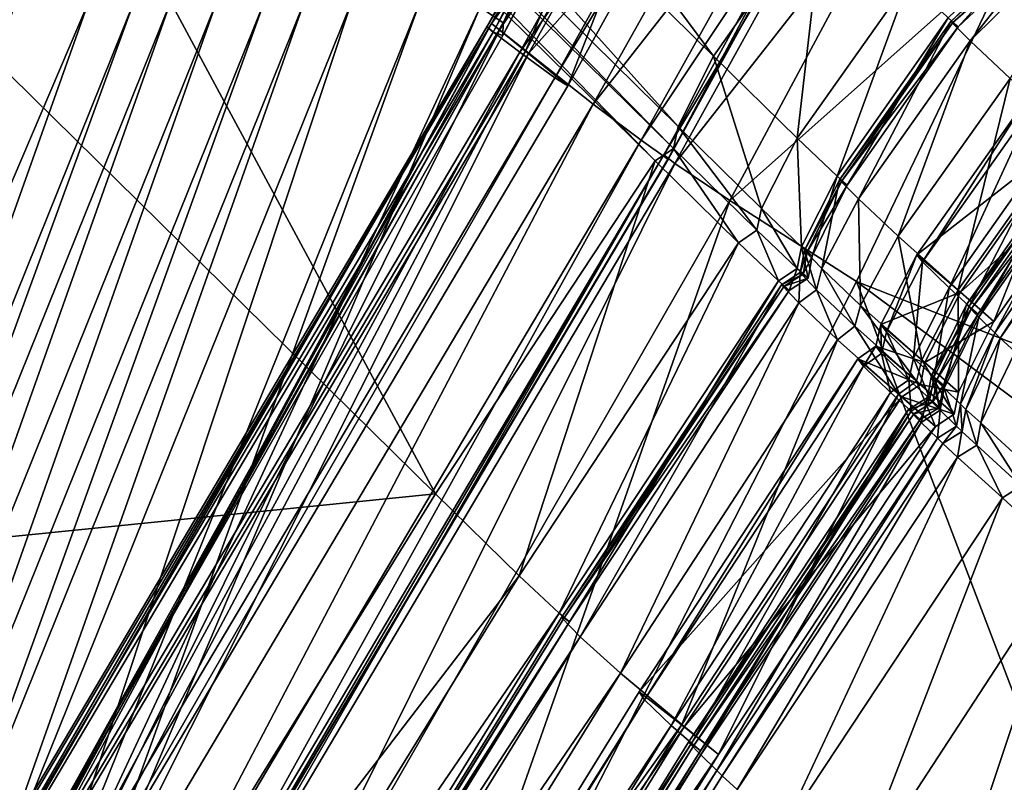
# Model space of a CAD drawing. Header units: millimetres. Extents: x 2387 to 13955, y -4964 to 364.
# Tile 194 of 656: x 6261 to 6270, y -4384 to -4377. Entities that reach past the tile are written whole.
import ezdxf

# ---------------------------------------------------------------- set-up
doc = ezdxf.new("R2010")
doc.units = ezdxf.units.MM
doc.header["$MEASUREMENT"] = 0
doc.layers.add('Predefinito', color=7, linetype='Continuous', true_color=0x000000)

msp = doc.modelspace()

# ---------------------------------------------------------------- linework, layer by layer
at = {"layer": 'Predefinito'}
for points in [[(6267.4227, -4377.2518, 440.65), (6259.7911, -4369.7411, 485.8434), (6260.7888, -4368.3185, 485.8323)], [(6260.7888, -4368.3185, 485.8323), (6268.4222, -4375.8305, 440.6337), (6267.4227, -4377.2518, 440.65)], [(6267.1045, -4377.8843, 440.6989), (6259.4782, -4370.3771, 485.8764), (6259.7911, -4369.7411, 485.8434)], [(6259.7911, -4369.7411, 485.8434), (6267.4227, -4377.2518, 440.65), (6267.1045, -4377.8843, 440.6989)], [(6267.0639, -4378.0802, 440.7315), (6259.4413, -4370.5753, 485.8985), (6259.4782, -4370.3771, 485.8764)], [(6259.4782, -4370.3771, 485.8764), (6267.1045, -4377.8843, 440.6989), (6267.0639, -4378.0802, 440.7315)], [(6266.8975, -4378.1916, 440.6989), (6259.2714, -4370.6841, 485.8764), (6259.4413, -4370.5753, 485.8985)], [(6259.4413, -4370.5753, 485.8985), (6267.0639, -4378.0802, 440.7315), (6266.8975, -4378.1916, 440.6989)], [(6264.9251, -4381.1815, 440.6501), (6257.2939, -4373.6703, 485.8434), (6259.2714, -4370.6841, 485.8764)], [(6259.2714, -4370.6841, 485.8764), (6266.8975, -4378.1916, 440.6989), (6264.9251, -4381.1815, 440.6501)], [(6251.8337, -4382.5006, 485.8323), (6257.2939, -4373.6703, 485.8434), (6264.9251, -4381.1815, 440.6501)], [(6267.4724, -4374.1609, 789.2376), (6267.1373, -4373.8708, 789.34), (6265.4303, -4376.9593, 789.3577)], [(6265.7358, -4377.2059, 789.5341), (6265.4303, -4376.9593, 789.3577), (6267.1373, -4373.8708, 789.34)], [(6267.1373, -4373.8708, 789.34), (6267.4349, -4374.1346, 789.5605), (6265.7358, -4377.2059, 789.5341)], [(6265.3287, -4376.813, 817.3175), (6265.5339, -4376.9531, 803.592), (6266.934, -4373.9097, 803.61)], [(6265.4434, -4377.0363, 796.5979), (6265.3874, -4376.9899, 796.3965), (6267.0664, -4373.936, 796.384)], [(6267.1556, -4374.0101, 796.1743), (6267.0664, -4373.936, 796.384), (6265.3874, -4376.9899, 796.3965)], [(6267.0664, -4373.936, 796.384), (6267.1205, -4373.9861, 796.6118), (6265.4434, -4377.0363, 796.5979)], [(6265.5297, -4377.0673, 798.4516), (6265.4434, -4377.0363, 796.5979), (6267.1205, -4373.9861, 796.6118)], [(6267.1205, -4373.9861, 796.6118), (6267.1367, -4374.023, 798.4797), (6265.5297, -4377.0673, 798.4516)], [(6267.1367, -4374.023, 798.4797), (6266.934, -4373.9097, 803.61), (6265.5339, -4376.9531, 803.592)], [(6265.3874, -4376.9899, 796.3965), (6265.4743, -4377.0576, 796.2125), (6267.1556, -4374.0101, 796.1743)], [(6267.3677, -4374.1783, 795.2572), (6267.1556, -4374.0101, 796.1743), (6265.4743, -4377.0576, 796.2125)], [(6265.5339, -4376.9531, 803.592), (6265.5297, -4377.0673, 798.4516), (6267.1367, -4374.023, 798.4797)], [(6265.4303, -4376.9593, 789.3577), (6265.7632, -4377.2255, 789.297), (6267.4724, -4374.1609, 789.2376)], [(6266.1133, -4377.5174, 790.4934), (6265.7358, -4377.2059, 789.5341), (6267.4349, -4374.1346, 789.5605)], [(6268.0459, -4374.6477, 788.4374), (6267.4724, -4374.1609, 789.2376), (6265.7632, -4377.2255, 789.297)], [(6267.4349, -4374.1346, 789.5605), (6267.8037, -4374.474, 790.537), (6266.1133, -4377.5174, 790.4934)], [(6265.4743, -4377.0576, 796.2125), (6265.6839, -4377.2171, 795.2975), (6267.3677, -4374.1783, 795.2572)], [(6267.6825, -4374.4108, 792.907), (6267.3677, -4374.1783, 795.2572), (6265.6839, -4377.2171, 795.2975)], [(6265.6839, -4377.2171, 795.2975), (6265.9965, -4377.4458, 792.9028), (6267.6825, -4374.4108, 792.907)], [(6267.8037, -4374.474, 790.537), (6267.6825, -4374.4108, 792.907), (6265.9965, -4377.4458, 792.9028)], [(6265.9965, -4377.4458, 792.9028), (6266.1133, -4377.5174, 790.4934), (6267.8037, -4374.474, 790.537)], [(6265.7632, -4377.2255, 789.297), (6266.3418, -4377.6821, 788.5108), (6268.0459, -4374.6477, 788.4374)], [(6268.4639, -4374.9742, 786.1232), (6268.0459, -4374.6477, 788.4374), (6266.3418, -4377.6821, 788.5108)], [(6266.3418, -4377.6821, 788.5108), (6266.7733, -4378.0061, 786.1583), (6268.4639, -4374.9742, 786.1232)], [(6268.6919, -4375.1343, 783.757), (6268.4639, -4374.9742, 786.1232), (6266.7733, -4378.0061, 786.1583)], [(6266.7733, -4378.0061, 786.1583), (6267.0138, -4378.1766, 783.7504), (6268.6919, -4375.1343, 783.757)], [(6268.7608, -4375.1695, 782.3689), (6268.6575, -4375.0844, 782.5676), (6266.9772, -4378.1372, 782.5914)], [(6267.019, -4378.1724, 782.7986), (6266.9772, -4378.1372, 782.5914), (6268.6575, -4375.0844, 782.5676)], [(6268.6955, -4375.1218, 782.801), (6268.6919, -4375.1343, 783.757), (6267.0138, -4378.1766, 783.7504)], [(6267.0138, -4378.1766, 783.7504), (6267.019, -4378.1724, 782.7986), (6268.6955, -4375.1218, 782.801)], [(6268.6575, -4375.0844, 782.5676), (6268.6955, -4375.1218, 782.801), (6267.019, -4378.1724, 782.7986)], [(6266.9772, -4378.1372, 782.5914), (6267.0764, -4378.2149, 782.4177), (6268.7608, -4375.1695, 782.3689)], [(6269.1979, -4375.5098, 780.584), (6268.7608, -4375.1695, 782.3689), (6267.0764, -4378.2149, 782.4177)], [(6267.0764, -4378.2149, 782.4177), (6267.5689, -4378.5471, 780.6462), (6269.1979, -4375.5098, 780.584)], [(6270.161, -4376.2378, 775.5922), (6269.1979, -4375.5098, 780.584), (6267.5689, -4378.5471, 780.6462)], [(6269.6188, -4376.9882, 433.6362), (6269.5307, -4376.908, 433.8047), (6270.7583, -4375.733, 433.9149)], [(6270.7583, -4375.733, 433.9149), (6270.8587, -4375.8239, 433.6851), (6269.6188, -4376.9882, 433.6362)], [(6268.1752, -4377.9892, 435.6086), (6267.4227, -4377.2518, 440.65), (6268.4222, -4375.8305, 440.6337)], [(6268.4222, -4375.8305, 440.6337), (6269.1758, -4376.5687, 435.5891), (6268.1752, -4377.9892, 435.6086)], [(6269.7273, -4377.1149, 430.0557), (6269.5539, -4376.941, 432.4879), (6270.7858, -4375.7694, 432.4645)], [(6270.8147, -4375.7869, 433.4248), (6270.7858, -4375.7694, 432.4645), (6269.5539, -4376.941, 432.4879)], [(6269.5539, -4376.941, 432.4879), (6269.5722, -4376.949, 433.4393), (6270.8147, -4375.7869, 433.4248)], [(6270.8587, -4375.8239, 433.6851), (6270.8147, -4375.7869, 433.4248), (6269.5722, -4376.949, 433.4393)], [(6269.5722, -4376.949, 433.4393), (6269.6188, -4376.9882, 433.6362), (6270.8587, -4375.8239, 433.6851)], [(6270.7858, -4375.7694, 432.4645), (6270.9317, -4375.9192, 430.1345), (6269.7273, -4377.1149, 430.0557)], [(6270.0855, -4377.4516, 427.6744), (6269.7273, -4377.1149, 430.0557), (6270.9317, -4375.9192, 430.1345)], [(6267.5689, -4378.5471, 780.6462), (6268.7069, -4379.2757, 775.6451), (6270.161, -4376.2378, 775.5922)], [(6280.0575, -4383.746, 730.4053), (6270.161, -4376.2378, 775.5922), (6268.7069, -4379.2757, 775.6451)], [(6268.5314, -4378.3294, 433.8197), (6268.1752, -4377.9892, 435.6086), (6269.1758, -4376.5687, 435.5891)], [(6269.1758, -4376.5687, 435.5891), (6269.5307, -4376.908, 433.8047), (6268.5314, -4378.3294, 433.8197)], [(6258.13, -4385.3905, 1167.675), (6261.8112, -4376.7662, 1167.6498), (6261.1584, -4376.7664, 1194.1538)], [(6261.8112, -4376.7662, 1167.6498), (6258.13, -4385.3905, 1167.675), (6258.742, -4385.3905, 1132.9266)], [(6262.2187, -4376.7662, 1132.9099), (6258.742, -4385.3905, 1132.9266), (6259.0703, -4385.3905, 1088.156)], [(6258.742, -4385.3905, 1132.9266), (6262.2187, -4376.7662, 1132.9099), (6261.8112, -4376.7662, 1167.6498)], [(6262.5469, -4376.7662, 1088.1517), (6259.0703, -4385.3905, 1088.156), (6259.4851, -4385.3905, 1031.5925)], [(6259.0703, -4385.3905, 1088.156), (6262.5469, -4376.7662, 1088.1517), (6262.2187, -4376.7662, 1132.9099)], [(6259.4851, -4385.3905, 1031.5925), (6262.9616, -4376.7663, 1031.5923), (6262.5469, -4376.7662, 1088.1517)], [(6262.9616, -4376.7663, 1031.5923), (6259.4851, -4385.3905, 1031.5925), (6259.9108, -4385.3905, 973.5342)], [(6263.3872, -4376.7663, 973.5402), (6259.9108, -4385.3905, 973.5342), (6260.272, -4385.3905, 924.2795)], [(6259.9108, -4385.3905, 973.5342), (6263.3872, -4376.7663, 973.5402), (6262.9616, -4376.7663, 1031.5923)], [(6263.7482, -4376.7663, 924.3043), (6260.272, -4385.3905, 924.2795), (6260.6961, -4385.3905, 882.0087)], [(6260.272, -4385.3905, 924.2795), (6263.7482, -4376.7663, 924.3043), (6263.3872, -4376.7663, 973.5402)], [(6264.1722, -4376.7663, 882.0459), (6260.6961, -4385.3905, 882.0087), (6261.3107, -4385.3905, 844.9021)], [(6260.6961, -4385.3905, 882.0087), (6264.1722, -4376.7663, 882.0459), (6263.7482, -4376.7663, 924.3043)], [(6261.2392, -4385.5766, 803.5861), (6265.5339, -4376.9531, 803.592), (6265.3287, -4376.813, 817.3175)], [(6265.3287, -4376.813, 817.3175), (6261.6477, -4385.437, 817.3108), (6261.2392, -4385.5766, 803.5861)], [(6264.7869, -4376.7663, 844.9263), (6261.3107, -4385.3905, 844.9021), (6261.6477, -4385.437, 817.3108)], [(6261.3107, -4385.3905, 844.9021), (6264.7869, -4376.7663, 844.9263), (6264.1722, -4376.7663, 882.0459)], [(6261.6477, -4385.437, 817.3108), (6265.3287, -4376.813, 817.3175), (6264.7869, -4376.7663, 844.9263)], [(6265.4303, -4376.9593, 789.3577), (6260.2311, -4385.7234, 789.3651), (6260.5886, -4385.9396, 789.3177)], [(6260.5646, -4385.9222, 789.5262), (6260.2311, -4385.7234, 789.3651), (6265.4303, -4376.9593, 789.3577)], [(6260.3193, -4385.6797, 796.5934), (6260.2573, -4385.6433, 796.4006), (6265.3874, -4376.9899, 796.3965)], [(6265.3874, -4376.9899, 796.3965), (6260.2573, -4385.6433, 796.4006), (6260.3487, -4385.7, 796.2253)], [(6265.3874, -4376.9899, 796.3965), (6265.4434, -4377.0363, 796.5979), (6260.3193, -4385.6797, 796.5934)], [(6260.3487, -4385.7, 796.2253), (6265.4743, -4377.0576, 796.2125), (6265.3874, -4376.9899, 796.3965)], [(6265.4303, -4376.9593, 789.3577), (6265.7358, -4377.2059, 789.5341), (6260.5646, -4385.9222, 789.5262)], [(6260.5886, -4385.9396, 789.3177), (6265.7632, -4377.2255, 789.297), (6265.4303, -4376.9593, 789.3577)], [(6265.5339, -4376.9531, 803.592), (6261.2392, -4385.5766, 803.5861), (6260.6186, -4385.6954, 798.4423)], [(6260.6186, -4385.6954, 798.4423), (6265.5297, -4377.0673, 798.4516), (6265.5339, -4376.9531, 803.592)], [(6268.6214, -4378.4108, 433.6427), (6268.5314, -4378.3294, 433.8197), (6269.5307, -4376.908, 433.8047)], [(6268.7245, -4378.5339, 430.0666), (6268.5552, -4378.3628, 432.4846), (6269.5539, -4376.941, 432.4879)], [(6269.5722, -4376.949, 433.4393), (6269.5539, -4376.941, 432.4879), (6268.5552, -4378.3628, 432.4846)], [(6268.5552, -4378.3628, 432.4846), (6268.5751, -4378.3718, 433.4372), (6269.5722, -4376.949, 433.4393)], [(6269.6188, -4376.9882, 433.6362), (6269.5722, -4376.949, 433.4393), (6268.5751, -4378.3718, 433.4372)], [(6268.5751, -4378.3718, 433.4372), (6268.6214, -4378.4108, 433.6427), (6269.6188, -4376.9882, 433.6362)], [(6269.5307, -4376.908, 433.8047), (6269.6188, -4376.9882, 433.6362), (6268.6214, -4378.4108, 433.6427)], [(6269.5539, -4376.941, 432.4879), (6269.7273, -4377.1149, 430.0557), (6268.7245, -4378.5339, 430.0666)], [(6260.6186, -4385.6954, 798.4423), (6260.3193, -4385.6797, 796.5934), (6265.4434, -4377.0363, 796.5979)], [(6265.4743, -4377.0576, 796.2125), (6260.3487, -4385.7, 796.2253), (6260.5657, -4385.8432, 795.311)], [(6260.5657, -4385.8432, 795.311), (6265.6839, -4377.2171, 795.2975), (6265.4743, -4377.0576, 796.2125)], [(6265.4434, -4377.0363, 796.5979), (6265.5297, -4377.0673, 798.4516), (6260.6186, -4385.6954, 798.4423)], [(6269.0801, -4378.8688, 427.698), (6268.7245, -4378.5339, 430.0666), (6269.7273, -4377.1149, 430.0557)], [(6269.7273, -4377.1149, 430.0557), (6270.0855, -4377.4516, 427.6744), (6269.0801, -4378.8688, 427.698)], [(6260.983, -4386.1614, 790.4791), (6260.5646, -4385.9222, 789.5262), (6265.7358, -4377.2059, 789.5341)], [(6265.6839, -4377.2171, 795.2975), (6260.5657, -4385.8432, 795.311), (6260.8802, -4386.066, 792.9015)], [(6265.7632, -4377.2255, 789.297), (6260.5886, -4385.9396, 789.3177), (6261.2069, -4386.323, 788.5355)], [(6260.8802, -4386.066, 792.9015), (6265.9965, -4377.4458, 792.9028), (6265.6839, -4377.2171, 795.2975)], [(6265.7358, -4377.2059, 789.5341), (6266.1133, -4377.5174, 790.4934), (6260.983, -4386.1614, 790.4791)], [(6261.2069, -4386.323, 788.5355), (6266.3418, -4377.6821, 788.5108), (6265.7632, -4377.2255, 789.297)], [(6267.8535, -4378.6194, 435.667), (6267.1045, -4377.8843, 440.6989), (6267.4227, -4377.2518, 440.65)], [(6267.4227, -4377.2518, 440.65), (6268.1752, -4377.9892, 435.6086), (6267.8535, -4378.6194, 435.667)], [(6265.9965, -4377.4458, 792.9028), (6260.8802, -4386.066, 792.9015), (6260.983, -4386.1614, 790.4791)], [(6260.983, -4386.1614, 790.4791), (6266.1133, -4377.5174, 790.4934), (6265.9965, -4377.4458, 792.9028)], [(6269.6192, -4379.3512, 426.894), (6269.0801, -4378.8688, 427.698), (6270.0855, -4377.4516, 427.6744)], [(6270.0855, -4377.4516, 427.6744), (6270.6215, -4377.9321, 426.8755), (6269.6192, -4379.3512, 426.894)], [(6266.3418, -4377.6821, 788.5108), (6261.2069, -4386.323, 788.5355), (6261.6555, -4386.6254, 786.17)], [(6261.6555, -4386.6254, 786.17), (6266.7733, -4378.0061, 786.1583), (6266.3418, -4377.6821, 788.5108)], [(6269.2997, -4379.0994, 423.2902), (6269.2495, -4379.0343, 425.7067), (6270.2511, -4377.6146, 425.7222)], [(6270.6392, -4377.9495, 426.6664), (6270.2511, -4377.6146, 425.7222), (6269.2495, -4379.0343, 425.7067)], [(6270.2511, -4377.6146, 425.7222), (6270.3012, -4377.6796, 423.2924), (6269.2997, -4379.0994, 423.2902)], [(6269.5395, -4379.3317, 420.8831), (6269.2997, -4379.0994, 423.2902), (6270.3012, -4377.6796, 423.2924)], [(6270.3012, -4377.6796, 423.2924), (6270.5397, -4377.911, 420.8705), (6269.5395, -4379.3317, 420.8831)], [(6267.8106, -4378.814, 435.7059), (6267.0639, -4378.0802, 440.7315), (6267.1045, -4377.8843, 440.6989)], [(6267.1045, -4377.8843, 440.6989), (6267.8535, -4378.6194, 435.667), (6267.8106, -4378.814, 435.7059)], [(6269.2495, -4379.0343, 425.7067), (6269.6397, -4379.3706, 426.6562), (6270.6392, -4377.9495, 426.6664)], [(6269.7184, -4379.4972, 419.9616), (6269.5395, -4379.3317, 420.8831), (6270.5397, -4377.911, 420.8705)], [(6269.9398, -4379.6342, 426.8238), (6269.6192, -4379.3512, 426.894), (6270.6215, -4377.9321, 426.8755)], [(6270.9384, -4378.2126, 426.8194), (6270.6392, -4377.9495, 426.6664), (6269.6397, -4379.3706, 426.6562)], [(6270.5397, -4377.911, 420.8705), (6270.7168, -4378.0752, 419.9498), (6269.7184, -4379.4972, 419.9616)], [(6270.6215, -4377.9321, 426.8755), (6270.9384, -4378.2126, 426.8194), (6269.9398, -4379.6342, 426.8238)], [(6266.7733, -4378.0061, 786.1583), (6261.6555, -4386.6254, 786.17), (6261.8974, -4386.8039, 783.7484)], [(6261.8974, -4386.8039, 783.7484), (6267.0138, -4378.1766, 783.7504), (6266.7733, -4378.0061, 786.1583)], [(6268.2137, -4378.9623, 433.8647), (6267.8535, -4378.6194, 435.667), (6268.1752, -4377.9892, 435.6086)], [(6268.1752, -4377.9892, 435.6086), (6268.5314, -4378.3294, 433.8197), (6268.2137, -4378.9623, 433.8647)], [(6266.9772, -4378.1372, 782.5914), (6261.8468, -4386.79, 782.5997), (6261.9499, -4386.8563, 782.4343)], [(6261.8952, -4386.8156, 782.798), (6261.8468, -4386.79, 782.5997), (6266.9772, -4378.1372, 782.5914)], [(6266.9772, -4378.1372, 782.5914), (6267.019, -4378.1724, 782.7986), (6261.8952, -4386.8156, 782.798)], [(6261.9499, -4386.8563, 782.4343), (6267.0764, -4378.2149, 782.4177), (6266.9772, -4378.1372, 782.5914)], [(6267.6463, -4378.9271, 435.667), (6266.8975, -4378.1916, 440.6989), (6267.0639, -4378.0802, 440.7315)], [(6267.0639, -4378.0802, 440.7315), (6267.8106, -4378.814, 435.7059), (6267.6463, -4378.9271, 435.667)], [(6269.8052, -4379.5959, 412.5737), (6269.6932, -4379.4824, 417.7216), (6270.691, -4378.0599, 417.7318)], [(6270.7376, -4378.0957, 419.5812), (6270.691, -4378.0599, 417.7318), (6269.6932, -4379.4824, 417.7216)], [(6269.6932, -4379.4824, 417.7216), (6269.7403, -4379.5185, 419.5758), (6270.7376, -4378.0957, 419.5812)], [(6269.7981, -4379.5685, 419.7758), (6269.7184, -4379.4972, 419.9616), (6270.7168, -4378.0752, 419.9498)], [(6270.7952, -4378.1457, 419.7726), (6270.7376, -4378.0957, 419.5812), (6269.7403, -4379.5185, 419.5758)], [(6270.7168, -4378.0752, 419.9498), (6270.7952, -4378.1457, 419.7726), (6269.7981, -4379.5685, 419.7758)], [(6270.691, -4378.0599, 417.7318), (6270.8025, -4378.1731, 412.5804), (6269.8052, -4379.5959, 412.5737)], [(6261.8974, -4386.8039, 783.7484), (6261.8952, -4386.8156, 782.798), (6267.019, -4378.1724, 782.7986)], [(6267.019, -4378.1724, 782.7986), (6267.0138, -4378.1766, 783.7504), (6261.8974, -4386.8039, 783.7484)], [(6267.0764, -4378.2149, 782.4177), (6261.9499, -4386.8563, 782.4343), (6262.6202, -4387.1728, 780.6669)], [(6262.6202, -4387.1728, 780.6669), (6267.5689, -4378.5471, 780.6462), (6267.0764, -4378.2149, 782.4177)], [(6265.6783, -4381.9179, 435.6086), (6264.9251, -4381.1815, 440.6501), (6266.8975, -4378.1916, 440.6989)], [(6266.8975, -4378.1916, 440.6989), (6267.6463, -4378.9271, 435.667), (6265.6783, -4381.9179, 435.6086)], [(6269.6397, -4379.3706, 426.6562), (6269.9398, -4379.6342, 426.8238), (6270.9384, -4378.2126, 426.8194)], [(6269.7403, -4379.5185, 419.5758), (6269.7981, -4379.5685, 419.7758), (6270.7952, -4378.1457, 419.7726)], [(6269.9487, -4379.7371, 360.7492), (6269.8052, -4379.5959, 412.5737), (6270.8025, -4378.1731, 412.5804)], [(6270.8025, -4378.1731, 412.5804), (6270.9454, -4378.3138, 360.7504), (6269.9487, -4379.7371, 360.7492)], [(6269.9966, -4379.7842, 218.8654), (6269.9487, -4379.7371, 360.7492), (6270.9454, -4378.3138, 360.7504)], [(6270.9454, -4378.3138, 360.7504), (6270.993, -4378.3607, 218.865), (6269.9966, -4379.7842, 218.8654)], [(6268.3092, -4379.0475, 433.6625), (6268.2137, -4378.9623, 433.8647), (6268.5314, -4378.3294, 433.8197)], [(6268.396, -4379.1596, 430.099), (6268.2393, -4378.9969, 432.4749), (6268.5552, -4378.3628, 432.4846)], [(6268.5751, -4378.3718, 433.4372), (6268.5552, -4378.3628, 432.4846), (6268.2393, -4378.9969, 432.4749)], [(6268.2393, -4378.9969, 432.4749), (6268.264, -4379.0093, 433.431), (6268.5751, -4378.3718, 433.4372)], [(6268.6214, -4378.4108, 433.6427), (6268.5751, -4378.3718, 433.4372), (6268.264, -4379.0093, 433.431)], [(6268.5314, -4378.3294, 433.8197), (6268.6214, -4378.4108, 433.6427), (6268.3092, -4379.0475, 433.6625)], [(6268.5552, -4378.3628, 432.4846), (6268.7245, -4378.5339, 430.0666), (6268.396, -4379.1596, 430.099)], [(6270.1319, -4379.9072, 25.2969), (6269.9965, -4379.7841, 28.6724), (6270.993, -4378.3607, 28.6702)], [(6270.993, -4378.3607, 77.8597), (6270.993, -4378.3607, 28.6702), (6269.9965, -4379.7841, 28.6724)], [(6269.9965, -4379.7841, 28.6724), (6269.9966, -4379.7842, 77.8604), (6270.993, -4378.3607, 77.8597)], [(6270.993, -4378.3607, 218.865), (6270.993, -4378.3607, 77.8597), (6269.9966, -4379.7842, 77.8604)], [(6269.9966, -4379.7842, 77.8604), (6269.9966, -4379.7842, 218.8654), (6270.993, -4378.3607, 218.865)], [(6268.264, -4379.0093, 433.431), (6268.3092, -4379.0475, 433.6625), (6268.6214, -4378.4108, 433.6427)], [(6267.5689, -4378.5471, 780.6462), (6262.6202, -4387.1728, 780.6669), (6264.2729, -4387.8973, 775.6628)], [(6264.2729, -4387.8973, 775.6628), (6268.7069, -4379.2757, 775.6451), (6267.5689, -4378.5471, 780.6462)], [(6268.7438, -4379.4893, 427.769), (6268.396, -4379.1596, 430.099), (6268.7245, -4378.5339, 430.0666)], [(6268.7245, -4378.5339, 430.0666), (6269.0801, -4378.8688, 427.698), (6268.7438, -4379.4893, 427.769)], [(6268.1734, -4379.1587, 433.8947), (6267.8106, -4378.814, 435.7059), (6267.8535, -4378.6194, 435.667)], [(6267.8535, -4378.6194, 435.667), (6268.2137, -4378.9623, 433.8647), (6268.1734, -4379.1587, 433.8947)], [(6268.0064, -4379.2703, 433.8647), (6267.6463, -4378.9271, 435.667), (6267.8106, -4378.814, 435.7059)], [(6267.8106, -4378.814, 435.7059), (6268.1734, -4379.1587, 433.8947), (6268.0064, -4379.2703, 433.8647)], [(6266.0373, -4382.2536, 433.8194), (6265.6783, -4381.9179, 435.6086), (6267.6463, -4378.9271, 435.667)], [(6267.6463, -4378.9271, 435.667), (6268.0064, -4379.2703, 433.8647), (6266.0373, -4382.2536, 433.8194)], [(6269.2921, -4379.978, 426.9503), (6268.7438, -4379.4893, 427.769), (6269.0801, -4378.8688, 427.698)], [(6269.0801, -4378.8688, 427.698), (6269.6192, -4379.3512, 426.894), (6269.2921, -4379.978, 426.9503)], [(6268.2726, -4379.2463, 433.6758), (6268.1734, -4379.1587, 433.8947), (6268.2137, -4378.9623, 433.8647)], [(6268.3487, -4379.351, 430.1207), (6268.2004, -4379.1939, 432.4685), (6268.2393, -4378.9969, 432.4749)], [(6268.264, -4379.0093, 433.431), (6268.2393, -4378.9969, 432.4749), (6268.2004, -4379.1939, 432.4685)], [(6268.2004, -4379.1939, 432.4685), (6268.2282, -4379.2085, 433.4269), (6268.264, -4379.0093, 433.431)], [(6268.2137, -4378.9623, 433.8647), (6268.3092, -4379.0475, 433.6625), (6268.2726, -4379.2463, 433.6758)], [(6268.3092, -4379.0475, 433.6625), (6268.264, -4379.0093, 433.431), (6268.2282, -4379.2085, 433.4269)], [(6268.2393, -4378.9969, 432.4749), (6268.396, -4379.1596, 430.099), (6268.3487, -4379.351, 430.1207)], [(6268.2282, -4379.2085, 433.4269), (6268.2726, -4379.2463, 433.6758), (6268.3092, -4379.0475, 433.6625)], [(6268.975, -4379.7277, 423.2834), (6268.9247, -4379.6625, 425.6602), (6269.2495, -4379.0343, 425.7067)], [(6269.6397, -4379.3706, 426.6562), (6269.2495, -4379.0343, 425.7067), (6268.9247, -4379.6625, 425.6602)], [(6269.2495, -4379.0343, 425.7067), (6269.2997, -4379.0994, 423.2902), (6268.975, -4379.7277, 423.2834)], [(6269.219, -4379.9628, 420.9208), (6268.975, -4379.7277, 423.2834), (6269.2997, -4379.0994, 423.2902)], [(6269.2997, -4379.0994, 423.2902), (6269.5395, -4379.3317, 420.8831), (6269.219, -4379.9628, 420.9208)], [(6268.1018, -4379.3554, 433.6625), (6268.0064, -4379.2703, 433.8647), (6268.1734, -4379.1587, 433.8947)], [(6268.1889, -4379.4672, 430.099), (6268.0323, -4379.3043, 432.4749), (6268.2004, -4379.1939, 432.4685)], [(6268.2282, -4379.2085, 433.4269), (6268.2004, -4379.1939, 432.4685), (6268.0323, -4379.3043, 432.4749)], [(6268.1734, -4379.1587, 433.8947), (6268.2726, -4379.2463, 433.6758), (6268.1018, -4379.3554, 433.6625)], [(6268.2004, -4379.1939, 432.4685), (6268.3487, -4379.351, 430.1207), (6268.1889, -4379.4672, 430.099)], [(6268.6911, -4379.6774, 427.8163), (6268.3487, -4379.351, 430.1207), (6268.396, -4379.1596, 430.099)], [(6268.396, -4379.1596, 430.099), (6268.7438, -4379.4893, 427.769), (6268.6911, -4379.6774, 427.8163)], [(6268.7069, -4379.2757, 775.6451), (6264.2729, -4387.8973, 775.6628), (6274.8579, -4395.4105, 730.4554)], [(6266.1292, -4382.3318, 433.6423), (6266.0373, -4382.2536, 433.8194), (6268.0064, -4379.2703, 433.8647)], [(6268.0064, -4379.2703, 433.8647), (6268.1018, -4379.3554, 433.6625), (6266.1292, -4382.3318, 433.6423)], [(6268.0323, -4379.3043, 432.4749), (6268.0569, -4379.3169, 433.431), (6268.2282, -4379.2085, 433.4269)], [(6268.2726, -4379.2463, 433.6758), (6268.2282, -4379.2085, 433.4269), (6268.0569, -4379.3169, 433.431)], [(6268.0569, -4379.3169, 433.431), (6268.1018, -4379.3554, 433.6625), (6268.2726, -4379.2463, 433.6758)], [(6274.8579, -4395.4105, 730.4554), (6278.7795, -4386.7875, 730.4429), (6268.7069, -4379.2757, 775.6451)], [(6268.7069, -4379.2757, 775.6451), (6278.7795, -4386.7875, 730.4429), (6280.0575, -4383.746, 730.4053)], [(6266.2266, -4382.464, 430.0666), (6266.0586, -4382.291, 432.4846), (6268.0323, -4379.3043, 432.4749)], [(6268.0569, -4379.3169, 433.431), (6268.0323, -4379.3043, 432.4749), (6266.0586, -4382.291, 432.4846)], [(6266.0586, -4382.291, 432.4846), (6266.0812, -4382.2956, 433.4369), (6268.0569, -4379.3169, 433.431)], [(6268.1018, -4379.3554, 433.6625), (6268.0569, -4379.3169, 433.431), (6266.0812, -4382.2956, 433.4369)], [(6266.0812, -4382.2956, 433.4369), (6266.1292, -4382.3318, 433.6423), (6268.1018, -4379.3554, 433.6625)], [(6268.0323, -4379.3043, 432.4749), (6268.1889, -4379.4672, 430.099), (6266.2266, -4382.464, 430.0666)], [(6268.5363, -4379.7974, 427.769), (6268.1889, -4379.4672, 430.099), (6268.3487, -4379.351, 430.1207)], [(6268.3487, -4379.351, 430.1207), (6268.6911, -4379.6774, 427.8163), (6268.5363, -4379.7974, 427.769)], [(6268.9247, -4379.6625, 425.6602), (6269.321, -4380.0029, 426.6264), (6269.6397, -4379.3706, 426.6562)], [(6269.4033, -4380.1319, 419.9972), (6269.219, -4379.9628, 420.9208), (6269.5395, -4379.3317, 420.8831)], [(6269.6235, -4380.2683, 426.8379), (6269.2921, -4379.978, 426.9503), (6269.6192, -4379.3512, 426.894)], [(6269.9398, -4379.6342, 426.8238), (6269.6397, -4379.3706, 426.6562), (6269.321, -4380.0029, 426.6264)], [(6269.5395, -4379.3317, 420.8831), (6269.7184, -4379.4972, 419.9616), (6269.4033, -4380.1319, 419.9972)], [(6269.6192, -4379.3512, 426.894), (6269.9398, -4379.6342, 426.8238), (6269.6235, -4380.2683, 426.8379)], [(6266.5864, -4382.7921, 427.6978), (6266.2266, -4382.464, 430.0666), (6268.1889, -4379.4672, 430.099)], [(6268.1889, -4379.4672, 430.099), (6268.5363, -4379.7974, 427.769), (6266.5864, -4382.7921, 427.6978)], [(6269.2453, -4380.1704, 426.9879), (6268.6911, -4379.6774, 427.8163), (6268.7438, -4379.4893, 427.769)], [(6268.7438, -4379.4893, 427.769), (6269.2921, -4379.978, 426.9503), (6269.2453, -4380.1704, 426.9879)], [(6269.4936, -4380.2329, 412.5538), (6269.3801, -4380.1184, 417.6914), (6269.6932, -4379.4824, 417.7216)], [(6269.7403, -4379.5185, 419.5758), (6269.6932, -4379.4824, 417.7216), (6269.3801, -4380.1184, 417.6914)], [(6269.3801, -4380.1184, 417.6914), (6269.4285, -4380.1554, 419.5596), (6269.7403, -4379.5185, 419.5758)], [(6269.4869, -4380.2059, 419.7858), (6269.4033, -4380.1319, 419.9972), (6269.7184, -4379.4972, 419.9616)], [(6269.7981, -4379.5685, 419.7758), (6269.7403, -4379.5185, 419.5758), (6269.4285, -4380.1554, 419.5596)], [(6269.7184, -4379.4972, 419.9616), (6269.7981, -4379.5685, 419.7758), (6269.4869, -4380.2059, 419.7858)], [(6269.6932, -4379.4824, 417.7216), (6269.8052, -4379.5959, 412.5737), (6269.4936, -4380.2329, 412.5538)], [(6269.321, -4380.0029, 426.6264), (6269.6235, -4380.2683, 426.8379), (6269.9398, -4379.6342, 426.8238)], [(6269.4285, -4380.1554, 419.5596), (6269.4869, -4380.2059, 419.7858), (6269.7981, -4379.5685, 419.7758)], [(6269.6394, -4380.3755, 360.7458), (6269.4936, -4380.2329, 412.5538), (6269.8052, -4379.5959, 412.5737)], [(6269.8052, -4379.5959, 412.5737), (6269.9487, -4379.7371, 360.7492), (6269.6394, -4380.3755, 360.7458)], [(6269.0841, -4380.2868, 426.9503), (6268.5363, -4379.7974, 427.769), (6268.6911, -4379.6774, 427.8163)], [(6268.6911, -4379.6774, 427.8163), (6269.2453, -4380.1704, 426.9879), (6269.0841, -4380.2868, 426.9503)], [(6268.9302, -4379.9209, 423.2788), (6268.8796, -4379.8557, 425.6292), (6268.9247, -4379.6625, 425.6602)], [(6269.321, -4380.0029, 426.6264), (6268.9247, -4379.6625, 425.6602), (6268.8796, -4379.8557, 425.6292)], [(6268.9247, -4379.6625, 425.6602), (6268.975, -4379.7277, 423.2834), (6268.9302, -4379.9209, 423.2788)], [(6269.1769, -4380.1578, 420.9459), (6268.9302, -4379.9209, 423.2788), (6268.975, -4379.7277, 423.2834)], [(6268.975, -4379.7277, 423.2834), (6269.219, -4379.9628, 420.9208), (6269.1769, -4380.1578, 420.9459)], [(6267.1391, -4383.2524, 426.893), (6266.5864, -4382.7921, 427.6978), (6268.5363, -4379.7974, 427.769)], [(6268.5363, -4379.7974, 427.769), (6269.0841, -4380.2868, 426.9503), (6267.1391, -4383.2524, 426.893)], [(6269.688, -4380.4231, 218.8667), (6269.6394, -4380.3755, 360.7458), (6269.9487, -4379.7371, 360.7492)], [(6269.9966, -4379.7842, 77.8604), (6269.9965, -4379.7841, 28.6724), (6269.6877, -4380.4229, 28.6788)], [(6269.8213, -4380.5448, 25.3141), (6269.6877, -4380.4229, 28.6788), (6269.9965, -4379.7841, 28.6724)], [(6269.6877, -4380.4229, 28.6788), (6269.6879, -4380.4231, 77.8623), (6269.9966, -4379.7842, 77.8604)], [(6269.6879, -4380.4231, 77.8623), (6269.688, -4380.4231, 218.8667), (6269.9966, -4379.7842, 218.8654)], [(6269.9966, -4379.7842, 218.8654), (6269.9966, -4379.7842, 77.8604), (6269.6879, -4380.4231, 77.8623)], [(6269.9487, -4379.7371, 360.7492), (6269.9966, -4379.7842, 218.8654), (6269.688, -4380.4231, 218.8667)], [(6269.9965, -4379.7841, 28.6724), (6270.1319, -4379.9072, 25.2969), (6269.8213, -4380.5448, 25.3141)], [(6268.7678, -4380.0355, 423.2834), (6268.7171, -4379.9706, 425.6602), (6268.8796, -4379.8557, 425.6292)], [(6269.2798, -4380.1991, 426.6066), (6268.8796, -4379.8557, 425.6292), (6268.7171, -4379.9706, 425.6602)], [(6268.8796, -4379.8557, 425.6292), (6268.9302, -4379.9209, 423.2788), (6268.7678, -4380.0355, 423.2834)], [(6268.8796, -4379.8557, 425.6292), (6269.2798, -4380.1991, 426.6066), (6269.321, -4380.0029, 426.6264)], [(6270.2228, -4380.9111, 21.7665), (6269.8213, -4380.5448, 25.3141), (6270.1319, -4379.9072, 25.2969)], [(6266.8017, -4383.0298, 423.2902), (6266.7559, -4382.9576, 425.7064), (6268.7171, -4379.9706, 425.6602)], [(6269.1131, -4380.3117, 426.6263), (6268.7171, -4379.9706, 425.6602), (6266.7559, -4382.9576, 425.7064)], [(6268.7171, -4379.9706, 425.6602), (6268.7678, -4380.0355, 423.2834), (6266.8017, -4383.0298, 423.2902)], [(6268.7171, -4379.9706, 425.6602), (6269.1131, -4380.3117, 426.6263), (6269.2798, -4380.1991, 426.6066)], [(6269.0118, -4380.2704, 420.9208), (6268.7678, -4380.0355, 423.2834), (6268.9302, -4379.9209, 423.2788)], [(6268.9302, -4379.9209, 423.2788), (6269.1769, -4380.1578, 420.9459), (6269.0118, -4380.2704, 420.9208)], [(6269.3648, -4380.3294, 420.021), (6269.1769, -4380.1578, 420.9459), (6269.219, -4379.9628, 420.9208)], [(6269.219, -4379.9628, 420.9208), (6269.4033, -4380.1319, 419.9972), (6269.3648, -4380.3294, 420.021)], [(6269.584, -4380.4658, 426.8473), (6269.2453, -4380.1704, 426.9879), (6269.2921, -4379.978, 426.9503)], [(6269.2921, -4379.978, 426.9503), (6269.6235, -4380.2683, 426.8379), (6269.584, -4380.4658, 426.8473)], [(6267.0426, -4383.2603, 420.8831), (6266.8017, -4383.0298, 423.2902), (6268.7678, -4380.0355, 423.2834)], [(6268.7678, -4380.0355, 423.2834), (6269.0118, -4380.2704, 420.9208), (6267.0426, -4383.2603, 420.8831)], [(6269.6235, -4380.2683, 426.8379), (6269.321, -4380.0029, 426.6264), (6269.2798, -4380.1991, 426.6066)], [(6269.196, -4380.4397, 419.9972), (6269.0118, -4380.2704, 420.9208), (6269.1769, -4380.1578, 420.9459)], [(6269.4154, -4380.5774, 426.8378), (6269.0841, -4380.2868, 426.9503), (6269.2453, -4380.1704, 426.9879)], [(6269.1769, -4380.1578, 420.9459), (6269.3648, -4380.3294, 420.021), (6269.196, -4380.4397, 419.9972)], [(6269.2453, -4380.1704, 426.9879), (6269.584, -4380.4658, 426.8473), (6269.4154, -4380.5774, 426.8378)], [(6269.4576, -4380.4316, 412.5405), (6269.343, -4380.3166, 417.6713), (6269.3801, -4380.1184, 417.6914)], [(6269.4285, -4380.1554, 419.5596), (6269.3801, -4380.1184, 417.6914), (6269.343, -4380.3166, 417.6713)], [(6269.343, -4380.3166, 417.6713), (6269.3922, -4380.3543, 419.5489), (6269.4285, -4380.1554, 419.5596)], [(6269.4509, -4380.4051, 419.7924), (6269.3648, -4380.3294, 420.021), (6269.4033, -4380.1319, 419.9972)], [(6269.3801, -4380.1184, 417.6914), (6269.4936, -4380.2329, 412.5538), (6269.4576, -4380.4316, 412.5405)], [(6269.4869, -4380.2059, 419.7858), (6269.4285, -4380.1554, 419.5596), (6269.3922, -4380.3543, 419.5489)], [(6269.4033, -4380.1319, 419.9972), (6269.4869, -4380.2059, 419.7858), (6269.4509, -4380.4051, 419.7924)], [(6269.584, -4380.4658, 426.8473), (6269.2798, -4380.1991, 426.6066), (6269.1131, -4380.3117, 426.6263)], [(6269.2798, -4380.1991, 426.6066), (6269.584, -4380.4658, 426.8473), (6269.6235, -4380.2683, 426.8379)], [(6269.3922, -4380.3543, 419.5489), (6269.4509, -4380.4051, 419.7924), (6269.4869, -4380.2059, 419.7858)], [(6269.6049, -4380.5752, 360.7436), (6269.4576, -4380.4316, 412.5405), (6269.4936, -4380.2329, 412.5538)], [(6269.4936, -4380.2329, 412.5538), (6269.6394, -4380.3755, 360.7458), (6269.6049, -4380.5752, 360.7436)], [(6266.7559, -4382.9576, 425.7064), (6267.1597, -4383.2717, 426.6552), (6269.1131, -4380.3117, 426.6263)], [(6267.2243, -4383.4212, 419.9615), (6267.0426, -4383.2603, 420.8831), (6269.0118, -4380.2704, 420.9208)], [(6267.4688, -4383.5205, 426.8222), (6267.1391, -4383.2524, 426.893), (6269.0841, -4380.2868, 426.9503)], [(6269.4154, -4380.5774, 426.8378), (6269.1131, -4380.3117, 426.6263), (6267.1597, -4383.2717, 426.6552)], [(6269.0118, -4380.2704, 420.9208), (6269.196, -4380.4397, 419.9972), (6267.2243, -4383.4212, 419.9615)], [(6269.0841, -4380.2868, 426.9503), (6269.4154, -4380.5774, 426.8378), (6267.4688, -4383.5205, 426.8222)], [(6269.1131, -4380.3117, 426.6263), (6269.4154, -4380.5774, 426.8378), (6269.584, -4380.4658, 426.8473)], [(6269.2868, -4380.5398, 412.5538), (6269.1732, -4380.4256, 417.6914), (6269.343, -4380.3166, 417.6713)], [(6269.3922, -4380.3543, 419.5489), (6269.343, -4380.3166, 417.6713), (6269.1732, -4380.4256, 417.6914)], [(6269.1732, -4380.4256, 417.6914), (6269.2213, -4380.463, 419.5596), (6269.3922, -4380.3543, 419.5489)], [(6269.2795, -4380.5138, 419.7858), (6269.196, -4380.4397, 419.9972), (6269.3648, -4380.3294, 420.021)], [(6269.4509, -4380.4051, 419.7924), (6269.3922, -4380.3543, 419.5489), (6269.2213, -4380.463, 419.5596)], [(6269.3648, -4380.3294, 420.021), (6269.4509, -4380.4051, 419.7924), (6269.2795, -4380.5138, 419.7858)], [(6269.343, -4380.3166, 417.6713), (6269.4576, -4380.4316, 412.5405), (6269.2868, -4380.5398, 412.5538)], [(6267.308, -4383.525, 412.5737), (6267.1967, -4383.4104, 417.7216), (6269.1732, -4380.4256, 417.6914)], [(6269.2213, -4380.463, 419.5596), (6269.1732, -4380.4256, 417.6914), (6267.1967, -4383.4104, 417.7216)], [(6267.3059, -4383.4894, 419.7756), (6267.2243, -4383.4212, 419.9615), (6269.196, -4380.4397, 419.9972)], [(6269.196, -4380.4397, 419.9972), (6269.2795, -4380.5138, 419.7858), (6267.3059, -4383.4894, 419.7756)], [(6269.1732, -4380.4256, 417.6914), (6269.2868, -4380.5398, 412.5538), (6267.308, -4383.525, 412.5737)], [(6269.2213, -4380.463, 419.5596), (6269.2795, -4380.5138, 419.7858), (6269.4509, -4380.4051, 419.7924)], [(6269.4328, -4380.6822, 360.7458), (6269.2868, -4380.5398, 412.5538), (6269.4576, -4380.4316, 412.5405)], [(6269.4576, -4380.4316, 412.5405), (6269.6049, -4380.5752, 360.7436), (6269.4328, -4380.6822, 360.7458)], [(6269.654, -4380.6231, 218.8675), (6269.6049, -4380.5752, 360.7436), (6269.6394, -4380.3755, 360.7458)], [(6269.6394, -4380.3755, 360.7458), (6269.688, -4380.4231, 218.8667), (6269.654, -4380.6231, 218.8675)], [(6269.7859, -4380.744, 25.3257), (6269.6535, -4380.6227, 28.683), (6269.6877, -4380.4229, 28.6788)], [(6269.6879, -4380.4231, 77.8623), (6269.6877, -4380.4229, 28.6788), (6269.6535, -4380.6227, 28.683)], [(6269.6535, -4380.6227, 28.683), (6269.6539, -4380.623, 77.8635), (6269.6879, -4380.4231, 77.8623)], [(6269.688, -4380.4231, 218.8667), (6269.6879, -4380.4231, 77.8623), (6269.6539, -4380.623, 77.8635)], [(6269.6539, -4380.623, 77.8635), (6269.654, -4380.6231, 218.8675), (6269.688, -4380.4231, 218.8667)], [(6269.6877, -4380.4229, 28.6788), (6269.8213, -4380.5448, 25.3141), (6269.7859, -4380.744, 25.3257)], [(6267.1967, -4383.4104, 417.7216), (6267.2464, -4383.4421, 419.5756), (6269.2213, -4380.463, 419.5596)], [(6269.2795, -4380.5138, 419.7858), (6269.2213, -4380.463, 419.5596), (6267.2464, -4383.4421, 419.5756)], [(6267.2464, -4383.4421, 419.5756), (6267.3059, -4383.4894, 419.7756), (6269.2795, -4380.5138, 419.7858)], [(6267.1597, -4383.2717, 426.6552), (6267.4688, -4383.5205, 426.8222), (6269.4154, -4380.5774, 426.8378)], [(6267.4518, -4383.6659, 360.7493), (6267.308, -4383.525, 412.5737), (6269.2868, -4380.5398, 412.5538)], [(6269.2868, -4380.5398, 412.5538), (6269.4328, -4380.6822, 360.7458), (6267.4518, -4383.6659, 360.7493)], [(6269.4815, -4380.7297, 218.8667), (6269.4328, -4380.6822, 360.7458), (6269.6049, -4380.5752, 360.7436)], [(6269.6049, -4380.5752, 360.7436), (6269.654, -4380.6231, 218.8675), (6269.4815, -4380.7297, 218.8667)], [(6270.1843, -4381.1083, 21.7913), (6269.7859, -4380.744, 25.3257), (6269.8213, -4380.5448, 25.3141)], [(6269.8213, -4380.5448, 25.3141), (6270.2228, -4380.9111, 21.7665), (6270.1843, -4381.1083, 21.7913)], [(6267.4998, -4383.7129, 218.8654), (6267.4518, -4383.6659, 360.7493), (6269.4328, -4380.6822, 360.7458)], [(6269.4328, -4380.6822, 360.7458), (6269.4815, -4380.7297, 218.8667), (6267.4998, -4383.7129, 218.8654)], [(6269.6539, -4380.623, 77.8635), (6269.6535, -4380.6227, 28.683), (6269.4811, -4380.7295, 28.6788)], [(6269.6147, -4380.8516, 25.3141), (6269.4811, -4380.7295, 28.6788), (6269.6535, -4380.6227, 28.683)], [(6269.4811, -4380.7295, 28.6788), (6269.4814, -4380.7297, 77.8623), (6269.6539, -4380.623, 77.8635)], [(6269.654, -4380.6231, 218.8675), (6269.6539, -4380.623, 77.8635), (6269.4814, -4380.7297, 77.8623)], [(6269.4814, -4380.7297, 77.8623), (6269.4815, -4380.7297, 218.8667), (6269.654, -4380.6231, 218.8675)], [(6269.6535, -4380.6227, 28.683), (6269.7859, -4380.744, 25.3257), (6269.6147, -4380.8516, 25.3141)], [(6267.6351, -4383.8359, 25.2969), (6267.4997, -4383.7129, 28.6724), (6269.4811, -4380.7295, 28.6788)], [(6269.4814, -4380.7297, 77.8623), (6269.4811, -4380.7295, 28.6788), (6267.4997, -4383.7129, 28.6724)], [(6269.4815, -4380.7297, 218.8667), (6269.4814, -4380.7297, 77.8623), (6267.4997, -4383.7129, 77.8604)], [(6267.4997, -4383.7129, 77.8604), (6267.4998, -4383.7129, 218.8654), (6269.4815, -4380.7297, 218.8667)], [(6267.4997, -4383.7129, 28.6724), (6267.4997, -4383.7129, 77.8604), (6269.4814, -4380.7297, 77.8623)], [(6269.4811, -4380.7295, 28.6788), (6269.6147, -4380.8516, 25.3141), (6267.6351, -4383.8359, 25.2969)], [(6270.016, -4381.2183, 21.7665), (6269.6147, -4380.8516, 25.3141), (6269.7859, -4380.744, 25.3257)], [(6269.7859, -4380.744, 25.3257), (6270.1843, -4381.1083, 21.7913), (6270.016, -4381.2183, 21.7665)], [(6268.0415, -4384.2052, 21.7293), (6267.6351, -4383.8359, 25.2969), (6269.6147, -4380.8516, 25.3141)], [(6269.6147, -4380.8516, 25.3141), (6270.016, -4381.2183, 21.7665), (6268.0415, -4384.2052, 21.7293)], [(6270.6053, -4381.7596, 18.7734), (6270.016, -4381.2183, 21.7665), (6270.1843, -4381.1083, 21.7913)], [(6264.9251, -4381.1815, 440.6501), (6259.4668, -4390.0129, 440.634), (6251.8337, -4382.5006, 485.8323)], [(6259.4668, -4390.0129, 440.634), (6264.9251, -4381.1815, 440.6501), (6265.6783, -4381.9179, 435.6086)], [(6268.648, -4384.7569, 18.7092), (6268.0415, -4384.2052, 21.7293), (6270.016, -4381.2183, 21.7665)], [(6270.016, -4381.2183, 21.7665), (6270.6053, -4381.7596, 18.7734), (6268.648, -4384.7569, 18.7092)], [(6269.3838, -4385.4272, 16.9759), (6268.648, -4384.7569, 18.7092), (6270.6053, -4381.7596, 18.7734)], [(6270.6053, -4381.7596, 18.7734), (6271.3028, -4382.4058, 17.0723), (6269.3838, -4385.4272, 16.9759)], [(6265.6783, -4381.9179, 435.6086), (6260.2242, -4390.745, 435.5892), (6259.4668, -4390.0129, 440.634)], [(6260.2242, -4390.745, 435.5892), (6265.6783, -4381.9179, 435.6086), (6266.0373, -4382.2536, 433.8194)], [(6266.0373, -4382.2536, 433.8194), (6260.5909, -4391.0652, 433.8039), (6260.2242, -4390.745, 435.5892)], [(6260.5909, -4391.0652, 433.8039), (6266.0373, -4382.2536, 433.8194), (6266.1292, -4382.3318, 433.6423)], [(6260.6026, -4391.117, 432.4875), (6266.0586, -4382.291, 432.4846), (6266.2266, -4382.464, 430.0666)], [(6266.0812, -4382.2956, 433.4369), (6266.0586, -4382.291, 432.4846), (6260.6026, -4391.117, 432.4875)], [(6260.6026, -4391.117, 432.4875), (6260.6326, -4391.1058, 433.4382), (6266.0812, -4382.2956, 433.4369)], [(6266.1292, -4382.3318, 433.6423), (6266.0812, -4382.2956, 433.4369), (6260.6326, -4391.1058, 433.4382)], [(6266.1292, -4382.3318, 433.6423), (6260.687, -4391.1324, 433.6347), (6260.5909, -4391.0652, 433.8039)], [(6260.6326, -4391.1058, 433.4382), (6260.687, -4391.1324, 433.6347), (6266.1292, -4382.3318, 433.6423)], [(6266.2266, -4382.464, 430.0666), (6260.7718, -4391.2976, 430.0557), (6260.6026, -4391.117, 432.4875)], [(6260.7718, -4391.2976, 430.0557), (6266.2266, -4382.464, 430.0666), (6266.5864, -4382.7921, 427.6978)], [(6270.051, -4386.0281, 16.2381), (6269.3838, -4385.4272, 16.9759), (6271.3028, -4382.4058, 17.0723)], [(6266.5864, -4382.7921, 427.6978), (6261.1485, -4391.6041, 427.6735), (6260.7718, -4391.2976, 430.0557)], [(6261.1485, -4391.6041, 427.6735), (6266.5864, -4382.7921, 427.6978), (6267.1391, -4383.2524, 426.893)], [(6261.3142, -4391.7671, 425.7213), (6266.7559, -4382.9576, 425.7064), (6266.8017, -4383.0298, 423.2902)], [(6267.1597, -4383.2717, 426.6552), (6266.7559, -4382.9576, 425.7064), (6261.3142, -4391.7671, 425.7213)], [(6266.8017, -4383.0298, 423.2902), (6261.3456, -4391.8625, 423.2925), (6261.3142, -4391.7671, 425.7213)], [(6261.3456, -4391.8625, 423.2925), (6266.8017, -4383.0298, 423.2902), (6267.0426, -4383.2603, 420.8831)], [(6267.1391, -4383.2524, 426.893), (6261.7408, -4391.9928, 426.8718), (6261.1485, -4391.6041, 427.6735)], [(6261.3142, -4391.7671, 425.7213), (6261.7586, -4392.0102, 426.6626), (6267.1597, -4383.2717, 426.6552)], [(6267.0426, -4383.2603, 420.8831), (6261.5882, -4392.0872, 420.8705), (6261.3456, -4391.8625, 423.2925)], [(6261.5882, -4392.0872, 420.8705), (6267.0426, -4383.2603, 420.8831), (6267.2243, -4383.4212, 419.9615)], [(6261.7408, -4391.9928, 426.8718), (6267.1391, -4383.2524, 426.893), (6267.4688, -4383.5205, 426.8222)], [(6267.4688, -4383.5205, 426.8222), (6267.1597, -4383.2717, 426.6552), (6261.7586, -4392.0102, 426.6626)], [(6267.2243, -4383.4212, 419.9615), (6261.7771, -4392.232, 419.9494), (6261.5882, -4392.0872, 420.8705)], [(6261.7397, -4392.2358, 417.7316), (6267.1967, -4383.4104, 417.7216), (6267.308, -4383.525, 412.5737)], [(6267.2464, -4383.4421, 419.5756), (6267.1967, -4383.4104, 417.7216), (6261.7397, -4392.2358, 417.7316)], [(6261.7397, -4392.2358, 417.7316), (6261.798, -4392.2523, 419.5807), (6267.2464, -4383.4421, 419.5756)], [(6261.7771, -4392.232, 419.9494), (6267.2243, -4383.4212, 419.9615), (6267.3059, -4383.4894, 419.7756)], [(6267.3059, -4383.4894, 419.7756), (6267.2464, -4383.4421, 419.5756), (6261.798, -4392.2523, 419.5807)], [(6267.308, -4383.525, 412.5737), (6261.8474, -4392.3551, 412.5804), (6261.7397, -4392.2358, 417.7316)], [(6267.4688, -4383.5205, 426.8222), (6262.0953, -4392.2121, 426.8138), (6261.7408, -4391.9928, 426.8718)], [(6261.7586, -4392.0102, 426.6626), (6262.0953, -4392.2121, 426.8138), (6267.4688, -4383.5205, 426.8222)], [(6267.3059, -4383.4894, 419.7756), (6261.8635, -4392.2895, 419.7718), (6261.7771, -4392.232, 419.9494)], [(6261.798, -4392.2523, 419.5807), (6261.8635, -4392.2895, 419.7718), (6267.3059, -4383.4894, 419.7756)], [(6261.8474, -4392.3551, 412.5804), (6267.308, -4383.525, 412.5737), (6267.4518, -4383.6659, 360.7493)], [(6267.4518, -4383.6659, 360.7493), (6261.9905, -4392.4956, 360.7504), (6261.8474, -4392.3551, 412.5804)], [(6261.9905, -4392.4956, 360.7504), (6267.4518, -4383.6659, 360.7493), (6267.4998, -4383.7129, 218.8654)], [(6267.4998, -4383.7129, 218.8654), (6262.0381, -4392.5424, 218.865), (6261.9905, -4392.4956, 360.7504)], [(6262.0381, -4392.5424, 218.865), (6267.4998, -4383.7129, 218.8654), (6267.4997, -4383.7129, 77.8604)], [(6267.4997, -4383.7129, 77.8604), (6262.0381, -4392.5424, 77.8597), (6262.0381, -4392.5424, 218.865)], [(6267.4997, -4383.7129, 28.6724), (6262.0381, -4392.5425, 28.6702), (6262.0381, -4392.5424, 77.8597)], [(6262.0381, -4392.5424, 77.8597), (6267.4997, -4383.7129, 77.8604), (6267.4997, -4383.7129, 28.6724)], [(6262.0381, -4392.5425, 28.6702), (6267.4997, -4383.7129, 28.6724), (6267.6351, -4383.8359, 25.2969)]]:
    msp.add_3dface(points, dxfattribs=at)

doc.saveas('drawing.dxf')
